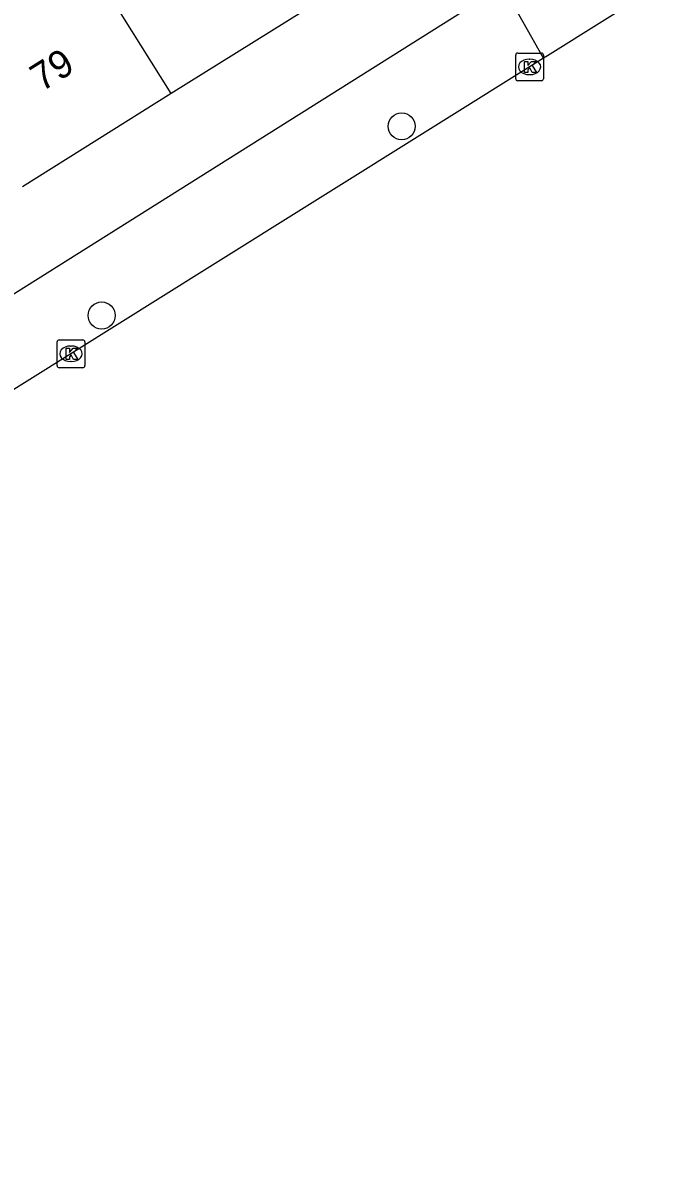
# Model space of a CAD drawing. Extents: x 157767 to 159171, y 387842 to 389425.
# Drawn here: x 158595.26 to 158618.47, y 387931.92 to 387972.74 of the extents above; entities that cross this region are included whole.
import ezdxf

# ---------------------------------------------------------------- set-up
doc = ezdxf.new("R2010")
doc.units = 0
for name, color, linetype in [('IMGEO_Boom', 7, 'Continuous'), ('IMGEO_Kolk', 7, 'Continuous'), ('IMGEO_Pand', 7, 'Continuous'), ('IMGEO_Pand_nummerreeks', 7, 'Continuous'), ('IMGEO_Rijbaan_lokaal_gesloten', 7, 'Continuous'), ('IMGEO_Voetpad_open', 7, 'Continuous')]:
    doc.layers.add(name, color=color, linetype=linetype)

msp = doc.modelspace()

# ---------------------------------------------------------------- linework, layer by layer
at = {"layer": 'IMGEO_Boom'}
for centre in [(158608.927, 387969.005), (158598.109, 387962.185)]:
    msp.add_circle(centre, 0.489, dxfattribs=at)
at = {"layer": 'IMGEO_Kolk'}
for p, q in [((158613.039, 387970.721), (158613.039, 387971.573)), ((158613.114, 387971.647), (158613.966, 387971.647)), ((158613.527, 387971.427), (158613.552, 387971.427)), ((158614.04, 387971.573), (158614.04, 387970.721)), ((158613.966, 387970.647), (158613.114, 387970.647)), ((158613.55, 387970.867), (158613.525, 387970.867)), ((158596.503, 387960.38), (158596.503, 387961.232)), ((158596.578, 387961.306), (158597.43, 387961.306)), ((158597.504, 387961.232), (158597.504, 387960.38)), ((158596.991, 387961.086), (158597.016, 387961.086)), ((158597.43, 387960.306), (158596.578, 387960.306)), ((158597.014, 387960.526), (158596.989, 387960.526))]:
    msp.add_line(p, q, dxfattribs=at)
for points in [[(158613.039, 387970.721), (158613.039, 387971.573)], [(158613.114, 387971.647), (158613.966, 387971.647)], [(158613.36, 387971.347), (158613.483, 387971.347), (158613.483, 387971.196), (158613.613, 387971.347), (158613.777, 387971.347), (158613.631, 387971.196), (158613.784, 387970.947), (158613.632, 387970.947), (158613.547, 387971.111), (158613.483, 387971.044), (158613.483, 387970.947), (158613.36, 387970.947), (158613.36, 387971.347)], [(158614.04, 387971.573), (158614.04, 387970.721)], [(158613.966, 387970.647), (158613.114, 387970.647)], [(158596.503, 387960.38), (158596.503, 387961.232)], [(158596.578, 387961.306), (158597.43, 387961.306)], [(158597.504, 387961.232), (158597.504, 387960.38)], [(158596.824, 387961.006), (158596.947, 387961.006), (158596.947, 387960.855), (158597.077, 387961.006), (158597.241, 387961.006), (158597.095, 387960.855), (158597.248, 387960.606), (158597.096, 387960.606), (158597.011, 387960.77), (158596.947, 387960.703), (158596.947, 387960.606), (158596.824, 387960.606), (158596.824, 387961.006)], [(158597.43, 387960.306), (158596.578, 387960.306)]]:
    msp.add_lwpolyline(points, dxfattribs=at)
for centre, start, end in [((158613.116, 387971.571), 91.552, 178.448), ((158613.116, 387971.571), 91.552, 178.448), ((158613.964, 387971.571), 1.552, 88.448), ((158613.964, 387971.571), 1.552, 88.448), ((158613.116, 387970.723), 181.552, 268.448), ((158613.116, 387970.723), 181.552, 268.448), ((158613.964, 387970.723), 271.552, 358.448), ((158613.964, 387970.723), 271.552, 358.448), ((158596.58, 387961.23), 91.552, 178.448), ((158596.58, 387961.23), 91.552, 178.448), ((158597.428, 387961.23), 1.552, 88.448), ((158597.428, 387961.23), 1.552, 88.448), ((158596.58, 387960.382), 181.552, 268.448), ((158596.58, 387960.382), 181.552, 268.448), ((158597.428, 387960.382), 271.552, 358.448), ((158597.428, 387960.382), 271.552, 358.448)]:
    msp.add_arc(centre, 0.0765, start, end, dxfattribs=at)
for centre, major_axis, ratio, start_param, end_param in [((158613.526, 387971.147), (-0.387, 0.002), 0.722429, 4.712389, 7.853982), ((158613.551, 387971.147), (-0.39, 0.002), 0.717154, 1.570796, 4.712389), ((158596.99, 387960.806), (-0.387, 0.002), 0.722429, 4.712389, 7.853982), ((158597.015, 387960.806), (-0.39, 0.002), 0.717154, 1.570796, 4.712389)]:
    msp.add_ellipse(centre, major_axis=major_axis, ratio=ratio, start_param=start_param, end_param=end_param, dxfattribs=at)
at = {"layer": 'IMGEO_Pand'}
for points in [[(158600.622, 387970.185), (158595.269, 387978.721)], [(158605.959, 387973.522), (158600.622, 387970.185)], [(158600.622, 387970.185), (158595.252, 387966.827)]]:
    msp.add_lwpolyline(points, dxfattribs=at)
at = {"layer": 'IMGEO_Rijbaan_lokaal_gesloten'}
for points in [[(158618.472, 387974.23), (158618.206, 387974.064), (158614.182, 387971.548), (158614.047, 387971.463)], [(158614.047, 387971.463), (158601.914, 387963.875), (158580.957, 387950.772), (158572.725, 387945.625), (158550.833, 387931.916)]]:
    msp.add_lwpolyline(points, dxfattribs=at)
at = {"layer": 'IMGEO_Voetpad_open'}
for points in [[(158548.655, 387934.165), (158579.393, 387953.259), (158586.637, 387957.759), (158612.576, 387974.073)], [(158614.047, 387971.463), (158612.576, 387974.073)]]:
    msp.add_lwpolyline(points, dxfattribs=at)

# ---------------------------------------------------------------- texts
at = {"layer": 'IMGEO_Pand_nummerreeks'}
msp.add_text('79', height=1, rotation=32.0145, dxfattribs=at).set_placement((158595.945, 387970.233))

doc.saveas('drawing.dxf')
